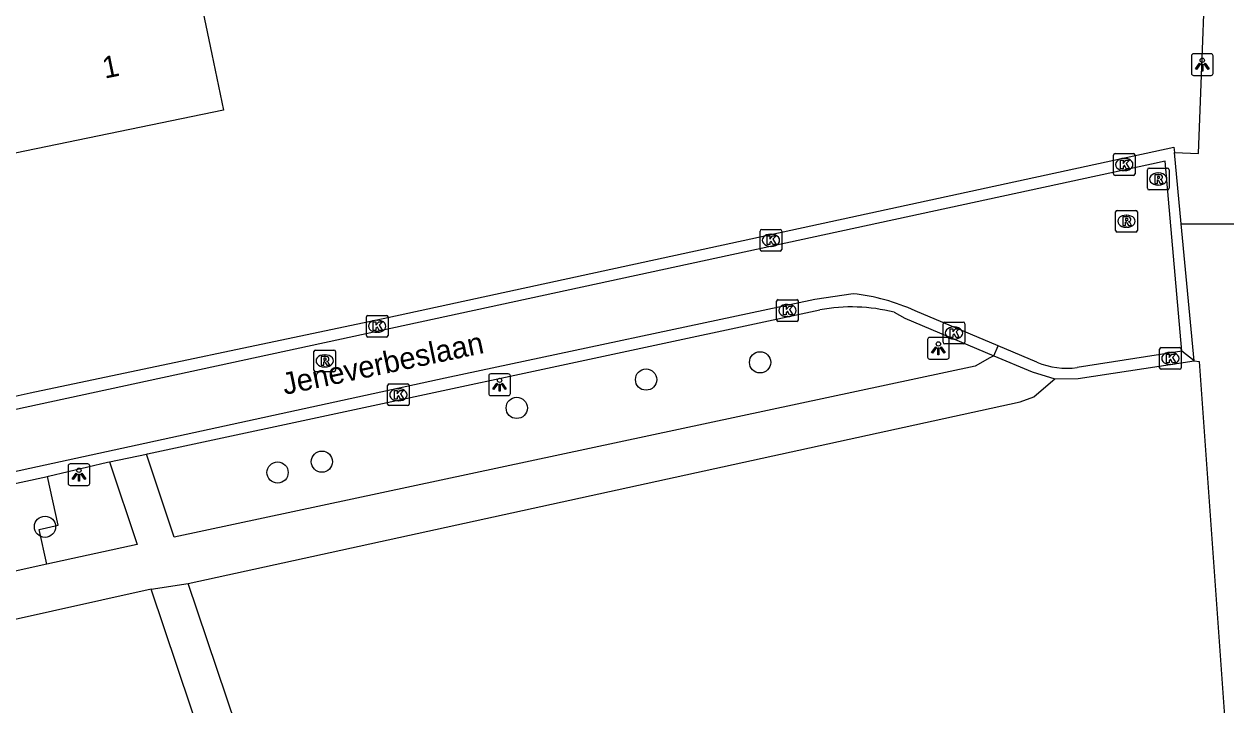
# Model space of a CAD drawing. Extents: x 162675 to 163482, y 379761 to 381227.
# Drawn here: x 162906.1 to 162961.5, y 380672.3 to 380703.7 of the extents above; entities that cross this region are included whole.
import ezdxf

# ---------------------------------------------------------------- set-up
doc = ezdxf.new("R2010")
doc.units = 0
for name, color, linetype in [('IMGEO_Boom', 7, 'Continuous'), ('IMGEO_Groenvoorziening', 7, 'Continuous'), ('IMGEO_Kolk', 7, 'Continuous'), ('IMGEO_Lichtpunt', 7, 'Continuous'), ('IMGEO_Openbare_ruimte_label', 7, 'Continuous'), ('IMGEO_Pand', 7, 'Continuous'), ('IMGEO_Pand_nummerreeks', 7, 'Continuous'), ('IMGEO_Rijbaan_lokaal_gesloten', 7, 'Continuous'), ('IMGEO_Rijbaan_lokaal_open', 7, 'Continuous'), ('IMGEO_Rioolput', 7, 'Continuous'), ('IMGEO_Voetpad_open', 7, 'Continuous')]:
    doc.layers.add(name, color=color, linetype=linetype)

msp = doc.modelspace()

# ---------------------------------------------------------------- linework, layer by layer
at = {"layer": 'IMGEO_Boom'}
for centre in [(162940.016, 380688.07), (162934.764, 380687.278), (162928.806, 380685.972), (162919.828, 380683.494), (162917.788, 380682.996), (162907.074, 380680.495)]:
    msp.add_circle(centre, 0.489, dxfattribs=at)
at = {"layer": 'IMGEO_Groenvoorziening'}
msp.add_lwpolyline([(162907.156, 380678.774), (162906.803, 380680.369), (162907.681, 380680.564), (162907.182, 380682.817)], dxfattribs=at)
at = {"layer": 'IMGEO_Kolk'}
for p, q in [((162956.292, 380696.759), (162956.292, 380697.611)), ((162956.367, 380697.685), (162957.219, 380697.685)), ((162957.293, 380697.611), (162957.293, 380696.759)), ((162956.78, 380697.465), (162956.805, 380697.465)), ((162957.219, 380696.685), (162956.367, 380696.685)), ((162956.803, 380696.905), (162956.778, 380696.905)), ((162940.015, 380693.268), (162940.015, 380694.12)), ((162940.09, 380694.194), (162940.942, 380694.194)), ((162940.503, 380693.974), (162940.528, 380693.974)), ((162941.016, 380694.12), (162941.016, 380693.268)), ((162940.942, 380693.194), (162940.09, 380693.194)), ((162940.526, 380693.414), (162940.501, 380693.414)), ((162940.852, 380690.958), (162941.704, 380690.958)), ((162940.777, 380690.032), (162940.777, 380690.884)), ((162941.265, 380690.738), (162941.29, 380690.738)), ((162941.778, 380690.884), (162941.778, 380690.032)), ((162921.877, 380689.308), (162921.877, 380690.16)), ((162921.952, 380690.234), (162922.804, 380690.234)), ((162922.365, 380690.014), (162922.39, 380690.014)), ((162922.878, 380690.16), (162922.878, 380689.308)), ((162941.704, 380689.958), (162940.852, 380689.958)), ((162941.288, 380690.178), (162941.263, 380690.178)), ((162948.45, 380688.996), (162948.45, 380689.848)), ((162948.525, 380689.922), (162949.377, 380689.922)), ((162949.451, 380689.848), (162949.451, 380688.996)), ((162922.388, 380689.454), (162922.363, 380689.454)), ((162948.938, 380689.702), (162948.963, 380689.702)), ((162922.804, 380689.234), (162921.952, 380689.234)), ((162949.377, 380688.922), (162948.525, 380688.922)), ((162948.961, 380689.142), (162948.936, 380689.142)), ((162958.493, 380688.751), (162959.345, 380688.751)), ((162958.418, 380687.825), (162958.418, 380688.677)), ((162958.906, 380688.531), (162958.931, 380688.531)), ((162959.419, 380688.677), (162959.419, 380687.825)), ((162959.345, 380687.751), (162958.493, 380687.751)), ((162958.929, 380687.971), (162958.904, 380687.971)), ((162922.927, 380687.076), (162923.779, 380687.076)), ((162922.852, 380686.15), (162922.852, 380687.002)), ((162923.34, 380686.856), (162923.365, 380686.856)), ((162923.853, 380687.002), (162923.853, 380686.15)), ((162923.779, 380686.076), (162922.927, 380686.076)), ((162923.363, 380686.296), (162923.338, 380686.296))]:
    msp.add_line(p, q, dxfattribs=at)
for points in [[(162956.292, 380696.759), (162956.292, 380697.611)], [(162956.367, 380697.685), (162957.219, 380697.685)], [(162957.293, 380697.611), (162957.293, 380696.759)], [(162956.613, 380697.385), (162956.736, 380697.385), (162956.736, 380697.234), (162956.866, 380697.385), (162957.03, 380697.385), (162956.884, 380697.234), (162957.037, 380696.985), (162956.885, 380696.985), (162956.8, 380697.149), (162956.736, 380697.082), (162956.736, 380696.985), (162956.613, 380696.985), (162956.613, 380697.385)], [(162957.219, 380696.685), (162956.367, 380696.685)], [(162940.015, 380693.268), (162940.015, 380694.12)], [(162940.09, 380694.194), (162940.942, 380694.194)], [(162940.336, 380693.894), (162940.459, 380693.894), (162940.459, 380693.743), (162940.589, 380693.894), (162940.753, 380693.894), (162940.607, 380693.743), (162940.76, 380693.494), (162940.608, 380693.494), (162940.523, 380693.658), (162940.459, 380693.591), (162940.459, 380693.494), (162940.336, 380693.494), (162940.336, 380693.894)], [(162941.016, 380694.12), (162941.016, 380693.268)], [(162940.942, 380693.194), (162940.09, 380693.194)], [(162940.852, 380690.958), (162941.704, 380690.958)], [(162940.777, 380690.032), (162940.777, 380690.884)], [(162941.098, 380690.658), (162941.221, 380690.658), (162941.221, 380690.507), (162941.351, 380690.658), (162941.515, 380690.658), (162941.369, 380690.507), (162941.522, 380690.258), (162941.37, 380690.258), (162941.285, 380690.422), (162941.221, 380690.355), (162941.221, 380690.258), (162941.098, 380690.258), (162941.098, 380690.658)], [(162941.778, 380690.884), (162941.778, 380690.032)], [(162921.877, 380689.308), (162921.877, 380690.16)], [(162921.952, 380690.234), (162922.804, 380690.234)], [(162922.198, 380689.934), (162922.321, 380689.934), (162922.321, 380689.783), (162922.451, 380689.934), (162922.615, 380689.934), (162922.469, 380689.783), (162922.622, 380689.534), (162922.47, 380689.534), (162922.385, 380689.698), (162922.321, 380689.631), (162922.321, 380689.534), (162922.198, 380689.534), (162922.198, 380689.934)], [(162922.878, 380690.16), (162922.878, 380689.308)], [(162941.704, 380689.958), (162940.852, 380689.958)], [(162948.45, 380688.996), (162948.45, 380689.848)], [(162948.525, 380689.922), (162949.377, 380689.922)], [(162949.451, 380689.848), (162949.451, 380688.996)], [(162948.771, 380689.622), (162948.894, 380689.622), (162948.894, 380689.471), (162949.024, 380689.622), (162949.188, 380689.622), (162949.042, 380689.471), (162949.195, 380689.222), (162949.043, 380689.222), (162948.958, 380689.386), (162948.894, 380689.319), (162948.894, 380689.222), (162948.771, 380689.222), (162948.771, 380689.622)], [(162922.804, 380689.234), (162921.952, 380689.234)], [(162949.377, 380688.922), (162948.525, 380688.922)], [(162958.493, 380688.751), (162959.345, 380688.751)], [(162958.418, 380687.825), (162958.418, 380688.677)], [(162958.739, 380688.451), (162958.862, 380688.451), (162958.862, 380688.3), (162958.992, 380688.451), (162959.156, 380688.451), (162959.01, 380688.3), (162959.163, 380688.051), (162959.011, 380688.051), (162958.926, 380688.215), (162958.862, 380688.148), (162958.862, 380688.051), (162958.739, 380688.051), (162958.739, 380688.451)], [(162959.419, 380688.677), (162959.419, 380687.825)], [(162959.345, 380687.751), (162958.493, 380687.751)], [(162922.927, 380687.076), (162923.779, 380687.076)], [(162922.852, 380686.15), (162922.852, 380687.002)], [(162923.173, 380686.776), (162923.296, 380686.776), (162923.296, 380686.625), (162923.426, 380686.776), (162923.59, 380686.776), (162923.444, 380686.625), (162923.597, 380686.376), (162923.445, 380686.376), (162923.36, 380686.54), (162923.296, 380686.473), (162923.296, 380686.376), (162923.173, 380686.376), (162923.173, 380686.776)], [(162923.853, 380687.002), (162923.853, 380686.15)], [(162923.779, 380686.076), (162922.927, 380686.076)]]:
    msp.add_lwpolyline(points, dxfattribs=at)
for centre, start, end in [((162956.369, 380697.609), 91.552, 178.448), ((162956.369, 380697.609), 91.552, 178.448), ((162957.217, 380697.609), 1.552, 88.448), ((162957.217, 380697.609), 1.552, 88.448), ((162956.369, 380696.761), 181.552, 268.448), ((162956.369, 380696.761), 181.552, 268.448), ((162957.217, 380696.761), 271.552, 358.448), ((162957.217, 380696.761), 271.552, 358.448), ((162940.092, 380694.118), 91.552, 178.448), ((162940.092, 380694.118), 91.552, 178.448), ((162940.94, 380694.118), 1.552, 88.448), ((162940.94, 380694.118), 1.552, 88.448), ((162940.092, 380693.27), 181.552, 268.448), ((162940.092, 380693.27), 181.552, 268.448), ((162940.94, 380693.27), 271.552, 358.448), ((162940.94, 380693.27), 271.552, 358.448), ((162940.854, 380690.882), 91.552, 178.448), ((162940.854, 380690.882), 91.552, 178.448), ((162941.702, 380690.882), 1.552, 88.448), ((162941.702, 380690.882), 1.552, 88.448), ((162921.954, 380690.158), 91.552, 178.448), ((162921.954, 380690.158), 91.552, 178.448), ((162922.802, 380690.158), 1.552, 88.448), ((162922.802, 380690.158), 1.552, 88.448), ((162940.854, 380690.034), 181.552, 268.448), ((162940.854, 380690.034), 181.552, 268.448), ((162941.702, 380690.034), 271.552, 358.448), ((162941.702, 380690.034), 271.552, 358.448), ((162948.527, 380689.846), 91.552, 178.448), ((162948.527, 380689.846), 91.552, 178.448), ((162949.375, 380689.846), 1.552, 88.448), ((162949.375, 380689.846), 1.552, 88.448), ((162921.954, 380689.31), 181.552, 268.448), ((162921.954, 380689.31), 181.552, 268.448), ((162922.802, 380689.31), 271.552, 358.448), ((162922.802, 380689.31), 271.552, 358.448), ((162948.527, 380688.998), 181.552, 268.448), ((162948.527, 380688.998), 181.552, 268.448), ((162949.375, 380688.998), 271.552, 358.448), ((162949.375, 380688.998), 271.552, 358.448), ((162958.495, 380688.675), 91.552, 178.448), ((162958.495, 380688.675), 91.552, 178.448), ((162959.343, 380688.675), 1.552, 88.448), ((162959.343, 380688.675), 1.552, 88.448), ((162958.495, 380687.827), 181.552, 268.448), ((162958.495, 380687.827), 181.552, 268.448), ((162959.343, 380687.827), 271.552, 358.448), ((162959.343, 380687.827), 271.552, 358.448), ((162922.929, 380687), 91.552, 178.448), ((162922.929, 380687), 91.552, 178.448), ((162923.777, 380687), 1.552, 88.448), ((162923.777, 380687), 1.552, 88.448), ((162922.929, 380686.152), 181.552, 268.448), ((162922.929, 380686.152), 181.552, 268.448), ((162923.777, 380686.152), 271.552, 358.448), ((162923.777, 380686.152), 271.552, 358.448)]:
    msp.add_arc(centre, 0.0765, start, end, dxfattribs=at)
for centre, major_axis, ratio, start_param, end_param in [((162956.779, 380697.185), (-0.387, 0.002), 0.722429, 4.712389, 7.853982), ((162956.804, 380697.185), (-0.39, 0.002), 0.717154, 1.570796, 4.712389), ((162940.502, 380693.694), (-0.387, 0.002), 0.722429, 4.712389, 7.853982), ((162940.527, 380693.694), (-0.39, 0.002), 0.717154, 1.570796, 4.712389), ((162941.264, 380690.458), (-0.387, 0.002), 0.722429, 4.712389, 7.853982), ((162941.289, 380690.458), (-0.39, 0.002), 0.717154, 1.570796, 4.712389), ((162922.364, 380689.734), (-0.387, 0.002), 0.722429, 4.712389, 7.853982), ((162922.389, 380689.734), (-0.39, 0.002), 0.717154, 1.570796, 4.712389), ((162948.937, 380689.422), (-0.387, 0.002), 0.722429, 4.712389, 7.853982), ((162948.962, 380689.422), (-0.39, 0.002), 0.717154, 1.570796, 4.712389), ((162958.905, 380688.251), (-0.387, 0.002), 0.722429, 4.712389, 7.853982), ((162958.93, 380688.251), (-0.39, 0.002), 0.717154, 1.570796, 4.712389), ((162923.339, 380686.576), (-0.387, 0.002), 0.722429, 4.712389, 7.853982), ((162923.364, 380686.576), (-0.39, 0.002), 0.717154, 1.570796, 4.712389)]:
    msp.add_ellipse(centre, major_axis=major_axis, ratio=ratio, start_param=start_param, end_param=end_param, dxfattribs=at)
at = {"layer": 'IMGEO_Lichtpunt'}
for p, q in [((162959.889, 380702.188), (162959.889, 380701.381)), ((162959.889, 380702.188), (162959.889, 380701.381)), ((162960.791, 380702.283), (162959.983, 380702.283)), ((162960.791, 380702.283), (162959.983, 380702.283)), ((162960.885, 380701.381), (162960.885, 380702.188)), ((162960.885, 380701.381), (162960.885, 380702.188)), ((162959.983, 380701.287), (162960.791, 380701.287)), ((162959.983, 380701.287), (162960.791, 380701.287)), ((162947.731, 380689.123), (162947.731, 380688.316)), ((162947.731, 380689.123), (162947.731, 380688.316)), ((162948.633, 380689.218), (162947.825, 380689.218)), ((162948.633, 380689.218), (162947.825, 380689.218)), ((162948.727, 380688.316), (162948.727, 380689.123)), ((162948.727, 380688.316), (162948.727, 380689.123)), ((162947.825, 380688.222), (162948.633, 380688.222)), ((162947.825, 380688.222), (162948.633, 380688.222)), ((162927.515, 380687.444), (162927.515, 380686.637)), ((162927.515, 380687.444), (162927.515, 380686.637)), ((162928.417, 380687.539), (162927.609, 380687.539)), ((162928.417, 380687.539), (162927.609, 380687.539)), ((162928.511, 380686.637), (162928.511, 380687.444)), ((162928.511, 380686.637), (162928.511, 380687.444)), ((162927.609, 380686.543), (162928.417, 380686.543)), ((162927.609, 380686.543), (162928.417, 380686.543)), ((162908.14, 380683.3), (162908.14, 380682.493)), ((162908.14, 380683.3), (162908.14, 380682.493)), ((162909.042, 380683.395), (162908.234, 380683.395)), ((162909.042, 380683.395), (162908.234, 380683.395)), ((162909.136, 380682.493), (162909.136, 380683.3)), ((162909.136, 380682.493), (162909.136, 380683.3)), ((162908.234, 380682.399), (162909.042, 380682.399)), ((162908.234, 380682.399), (162909.042, 380682.399))]:
    msp.add_line(p, q, dxfattribs=at)
for points in [[(162960.263, 380701.852), (162960.302, 380701.824), (162960.114, 380701.562), (162960.076, 380701.589), (162960.263, 380701.852)], [(162960.365, 380701.804), (162960.412, 380701.804), (162960.412, 380701.482), (162960.365, 380701.482), (162960.365, 380701.804)], [(162960.475, 380701.824), (162960.513, 380701.851), (162960.7, 380701.589), (162960.661, 380701.561), (162960.475, 380701.824)], [(162948.105, 380688.787), (162948.144, 380688.759), (162947.956, 380688.497), (162947.918, 380688.524), (162948.105, 380688.787)], [(162948.207, 380688.739), (162948.254, 380688.739), (162948.254, 380688.417), (162948.207, 380688.417), (162948.207, 380688.739)], [(162948.317, 380688.759), (162948.355, 380688.786), (162948.542, 380688.524), (162948.503, 380688.496), (162948.317, 380688.759)], [(162927.889, 380687.108), (162927.928, 380687.08), (162927.74, 380686.818), (162927.702, 380686.845), (162927.889, 380687.108)], [(162927.991, 380687.06), (162928.038, 380687.06), (162928.038, 380686.738), (162927.991, 380686.738), (162927.991, 380687.06)], [(162928.101, 380687.08), (162928.139, 380687.107), (162928.326, 380686.845), (162928.287, 380686.817), (162928.101, 380687.08)], [(162908.514, 380682.964), (162908.553, 380682.936), (162908.365, 380682.674), (162908.327, 380682.701), (162908.514, 380682.964)], [(162908.616, 380682.916), (162908.663, 380682.916), (162908.663, 380682.594), (162908.616, 380682.594), (162908.616, 380682.916)], [(162908.726, 380682.936), (162908.764, 380682.963), (162908.951, 380682.701), (162908.912, 380682.673), (162908.726, 380682.936)]]:
    msp.add_lwpolyline(points, dxfattribs=at)
for centre in [(162960.388, 380701.986), (162948.23, 380688.921), (162928.014, 380687.242), (162908.639, 380683.098)]:
    msp.add_circle(centre, 0.0994, dxfattribs=at)
for centre, start, end in [((162959.983, 380702.188), 90, 180), ((162959.983, 380702.188), 90, 180), ((162960.791, 380702.188), 0, 90), ((162960.791, 380702.188), 0, 90), ((162959.983, 380701.381), 180, 270), ((162959.983, 380701.381), 180, 270), ((162960.791, 380701.381), 270, 0), ((162960.791, 380701.381), 270, 360), ((162947.825, 380689.123), 90, 180), ((162947.825, 380689.123), 90, 180), ((162948.633, 380689.123), 0, 90), ((162948.633, 380689.123), 0, 90), ((162947.825, 380688.316), 180, 270), ((162947.825, 380688.316), 180, 270), ((162948.633, 380688.316), 270, 0), ((162948.633, 380688.316), 270, 360), ((162927.609, 380687.444), 90, 180), ((162927.609, 380687.444), 90, 180), ((162928.417, 380687.444), 0, 90), ((162928.417, 380687.444), 0, 90), ((162927.609, 380686.637), 180, 270), ((162927.609, 380686.637), 180, 270), ((162928.417, 380686.637), 270, 0), ((162928.417, 380686.637), 270, 360), ((162908.234, 380683.3), 90, 180), ((162908.234, 380683.3), 90, 180), ((162909.042, 380683.3), 0, 90), ((162909.042, 380683.3), 0, 90), ((162908.234, 380682.493), 180, 270), ((162908.234, 380682.493), 180, 270), ((162909.042, 380682.493), 270, 0), ((162909.042, 380682.493), 270, 360)]:
    msp.add_arc(centre, 0.0946, start, end, dxfattribs=at)
at = {"layer": 'IMGEO_Pand'}
msp.add_lwpolyline([(162917.388, 380704.877), (162914.352, 380704.252), (162914.761, 380702.264), (162915.291, 380699.688), (162905.694, 380697.713), (162903.651, 380707.533), (162913.177, 380709.463), (162912.593, 380712.303), (162915.727, 380712.948), (162917.388, 380704.877)], dxfattribs=at)
at = {"layer": 'IMGEO_Rijbaan_lokaal_gesloten'}
for points in [[(162959.439, 380688.583), (162958.68, 380697.336), (162958.048, 380697.199), (162888.732, 380682.233)], [(162944.307, 380691.233), (162942.533, 380690.973), (162925.501, 380687.349), (162859.557, 380673), (162851.285, 380671.207)], [(162950.98, 380688.833), (162947.159, 380690.449)], [(162952.773, 380688.075), (162950.98, 380688.833)], [(162959.439, 380688.583), (162954.629, 380687.826)]]:
    msp.add_lwpolyline(points, dxfattribs=at)
for centre, radius, start, end in [((162943.184, 380681.568), 9.73, 65.8865, 83.3722), ((162954.168, 380691.435), 3.638, 247.4454, 277.2723)]:
    msp.add_arc(centre, radius, start, end, dxfattribs=at)
at = {"layer": 'IMGEO_Rijbaan_lokaal_open'}
for points in [[(162959.104, 380697.745), (162960.218, 380697.693), (162960.658, 380709.32), (162979.352, 380711.896), (163000, 380714.787), (163011.404, 380716.387), (163013.306, 380716.65)], [(162888.533, 380682.733), (162890.304, 380683.193), (162893.654, 380683.844), (162906.385, 380686.664), (162922.862, 380690.134), (162959.082, 380697.976), (162959.104, 380697.745)], [(162959.414, 380694.449), (162959.104, 380697.745)], [(162960.008, 380688.147), (162959.414, 380694.449)], [(162959.414, 380694.449), (162962.071, 380694.445)], [(162911.748, 380683.847), (162911.796, 380683.857), (162942.775, 380690.485)], [(162946.187, 380690.376), (162946.687, 380690.1), (162950.787, 380688.377)], [(162950.787, 380688.377), (162950.98, 380688.833)], [(162950.787, 380688.377), (162952.546, 380687.637), (162953.589, 380687.308)], [(162960.008, 380688.147), (162959.439, 380688.583)], [(162953.589, 380687.308), (162954.674, 380687.332), (162960.008, 380688.147)], [(162910.047, 380683.49), (162911.748, 380683.847)], [(162907.182, 380682.817), (162907.241, 380682.83), (162909.952, 380683.471), (162910.047, 380683.49)], [(162901.896, 380681.672), (162907.182, 380682.817)]]:
    msp.add_lwpolyline(points, dxfattribs=at)
msp.add_arc((162944.239, 380682.846), 7.778, 75.4937, 100.8468, dxfattribs=at)
at = {"layer": 'IMGEO_Rioolput'}
for p, q in [((162957.858, 380696.089), (162957.858, 380696.941)), ((162957.933, 380697.015), (162958.785, 380697.015)), ((162958.346, 380696.795), (162958.371, 380696.795)), ((162958.859, 380696.941), (162958.859, 380696.089)), ((162958.785, 380696.015), (162957.933, 380696.015)), ((162958.369, 380696.235), (162958.344, 380696.235)), ((162956.395, 380694.145), (162956.395, 380694.997)), ((162956.47, 380695.071), (162957.322, 380695.071)), ((162956.883, 380694.851), (162956.908, 380694.851)), ((162957.396, 380694.997), (162957.396, 380694.145)), ((162956.906, 380694.291), (162956.881, 380694.291)), ((162957.322, 380694.071), (162956.47, 380694.071)), ((162919.46, 380687.712), (162919.46, 380688.564)), ((162919.535, 380688.638), (162920.387, 380688.638)), ((162919.948, 380688.418), (162919.973, 380688.418)), ((162920.461, 380688.564), (162920.461, 380687.712)), ((162920.387, 380687.638), (162919.535, 380687.638)), ((162919.971, 380687.858), (162919.946, 380687.858))]:
    msp.add_line(p, q, dxfattribs=at)
for points in [[(162957.858, 380696.089), (162957.858, 380696.941)], [(162957.933, 380697.015), (162958.785, 380697.015)], [(162958.447, 380696.713), (162958.195, 380696.715), (162958.195, 380696.315)], [(162958.195, 380696.315), (162958.319, 380696.315), (162958.319, 380696.477), (162958.33, 380696.477)], [(162958.373, 380696.634), (162958.319, 380696.634), (162958.319, 380696.553)], [(162958.319, 380696.553), (162958.371, 380696.553)], [(162958.859, 380696.941), (162958.859, 380696.089)], [(162958.785, 380696.015), (162957.933, 380696.015)], [(162958.377, 380696.448), (162958.448, 380696.315), (162958.588, 380696.315), (162958.523, 380696.441)], [(162956.395, 380694.145), (162956.395, 380694.997)], [(162956.47, 380695.071), (162957.322, 380695.071)], [(162957.396, 380694.997), (162957.396, 380694.145)], [(162956.984, 380694.769), (162956.732, 380694.771), (162956.732, 380694.371)], [(162956.732, 380694.371), (162956.856, 380694.371), (162956.856, 380694.533), (162956.867, 380694.533)], [(162956.91, 380694.69), (162956.856, 380694.69), (162956.856, 380694.609)], [(162956.856, 380694.609), (162956.908, 380694.609)], [(162956.914, 380694.504), (162956.985, 380694.371), (162957.125, 380694.371), (162957.06, 380694.497)], [(162957.322, 380694.071), (162956.47, 380694.071)], [(162919.46, 380687.712), (162919.46, 380688.564)], [(162919.535, 380688.638), (162920.387, 380688.638)], [(162920.049, 380688.336), (162919.797, 380688.338), (162919.797, 380687.938)], [(162919.975, 380688.257), (162919.921, 380688.257), (162919.921, 380688.176)], [(162919.921, 380688.176), (162919.973, 380688.176)], [(162920.461, 380688.564), (162920.461, 380687.712)], [(162920.387, 380687.638), (162919.535, 380687.638)], [(162919.797, 380687.938), (162919.921, 380687.938), (162919.921, 380688.1), (162919.932, 380688.1)], [(162919.979, 380688.071), (162920.05, 380687.938), (162920.19, 380687.938), (162920.125, 380688.064)]]:
    msp.add_lwpolyline(points, dxfattribs=at)
for centre, radius, start, end in [((162957.935, 380696.939), 0.0765, 91.552, 178.448), ((162957.935, 380696.939), 0.0765, 91.552, 178.448), ((162958.329, 380696.424), 0.0533, 26.0293, 88.6989), ((162958.355, 380696.742), 0.19, 274.7715, 282.9687), ((162958.379, 380696.538), 0.0964, 77.0061, 93.1865), ((162958.393, 380696.595), 0.0378, 276.6634, 79.6772), ((162958.446, 380696.603), 0.109, 350.3612, 89.416), ((162958.444, 380696.603), 0.112, 277.5842, 350.9817), ((162958.428, 380696.388), 0.108, 29.5134, 73.7905), ((162958.783, 380696.939), 0.0765, 1.552, 88.448), ((162958.783, 380696.939), 0.0765, 1.552, 88.448), ((162957.935, 380696.091), 0.0765, 181.552, 268.448), ((162957.935, 380696.091), 0.0765, 181.552, 268.448), ((162958.783, 380696.091), 0.0765, 271.552, 358.448), ((162958.783, 380696.091), 0.0765, 271.552, 358.448), ((162956.472, 380694.995), 0.0765, 91.552, 178.448), ((162956.472, 380694.995), 0.0765, 91.552, 178.448), ((162957.32, 380694.995), 0.0765, 1.552, 88.448), ((162957.32, 380694.995), 0.0765, 1.552, 88.448), ((162956.866, 380694.48), 0.0533, 26.0293, 88.6989), ((162956.892, 380694.798), 0.19, 274.7715, 282.9687), ((162956.916, 380694.594), 0.0964, 77.0061, 93.1865), ((162956.93, 380694.651), 0.0378, 276.6634, 79.6772), ((162956.983, 380694.659), 0.109, 350.3612, 89.416), ((162956.981, 380694.659), 0.112, 277.5842, 350.9817), ((162956.965, 380694.444), 0.108, 29.5134, 73.7905), ((162956.472, 380694.147), 0.0765, 181.552, 268.448), ((162956.472, 380694.147), 0.0765, 181.552, 268.448), ((162957.32, 380694.147), 0.0765, 271.552, 358.448), ((162957.32, 380694.147), 0.0765, 271.552, 358.448), ((162919.537, 380688.562), 0.0765, 91.552, 178.448), ((162919.537, 380688.562), 0.0765, 91.552, 178.448), ((162919.957, 380688.365), 0.19, 274.7715, 282.9687), ((162919.981, 380688.161), 0.0964, 77.0061, 93.1865), ((162919.995, 380688.218), 0.0378, 276.6634, 79.6772), ((162920.048, 380688.226), 0.109, 350.3612, 89.416), ((162920.046, 380688.226), 0.112, 277.5842, 350.9817), ((162920.385, 380688.562), 0.0765, 1.552, 88.448), ((162920.385, 380688.562), 0.0765, 1.552, 88.448), ((162919.537, 380687.714), 0.0765, 181.552, 268.448), ((162919.537, 380687.714), 0.0765, 181.552, 268.448), ((162919.931, 380688.047), 0.0533, 26.0293, 88.6989), ((162920.03, 380688.011), 0.108, 29.5134, 73.7905), ((162920.385, 380687.714), 0.0765, 271.552, 358.448), ((162920.385, 380687.714), 0.0765, 271.552, 358.448)]:
    msp.add_arc(centre, radius, start, end, dxfattribs=at)
for centre, major_axis, ratio, start_param, end_param in [((162958.345, 380696.515), (-0.387, 0.002), 0.722429, 4.712389, 7.853982), ((162958.37, 380696.515), (-0.39, 0.002), 0.717154, 1.570796, 4.712389), ((162956.882, 380694.571), (-0.387, 0.002), 0.722429, 4.712389, 7.853982), ((162956.907, 380694.571), (-0.39, 0.002), 0.717154, 1.570796, 4.712389), ((162919.947, 380688.138), (-0.387, 0.002), 0.722429, 4.712389, 7.853982), ((162919.972, 380688.138), (-0.39, 0.002), 0.717154, 1.570796, 4.712389)]:
    msp.add_ellipse(centre, major_axis=major_axis, ratio=ratio, start_param=start_param, end_param=end_param, dxfattribs=at)
at = {"layer": 'IMGEO_Voetpad_open'}
for points in [[(162950.787, 380688.377), (162950.604, 380688.273), (162949.932, 380687.892), (162913.018, 380680.024), (162911.748, 380683.847)], [(162960.008, 380688.147), (162960.246, 380688.108), (162965.276, 380617.596)], [(162913.666, 380677.887), (162952.001, 380686.244), (162952.628, 380686.48), (162953.392, 380687.138), (162953.589, 380687.308)], [(162910.047, 380683.49), (162911.318, 380679.68), (162907.156, 380678.774)], [(162907.156, 380678.774), (162904.85, 380678.273)], [(162911.971, 380677.623), (162913.666, 380677.887)], [(162935.364, 380613.543), (162913.666, 380677.887)], [(162911.971, 380677.623), (162847.622, 380663.278)], [(162921.784, 380629.038), (162927.784, 380630.57), (162911.971, 380677.623)]]:
    msp.add_lwpolyline(points, dxfattribs=at)

# ---------------------------------------------------------------- texts
at = {"layer": 'IMGEO_Openbare_ruimte_label'}
msp.add_text('Jeneverbeslaan', height=1, rotation=11.8828, dxfattribs=at).set_placement((162918.112, 380686.567))
at = {"layer": 'IMGEO_Pand_nummerreeks'}
msp.add_text('1', height=1, rotation=11.6288, dxfattribs=at).set_placement((162909.826, 380701.136))

doc.saveas('drawing.dxf')
